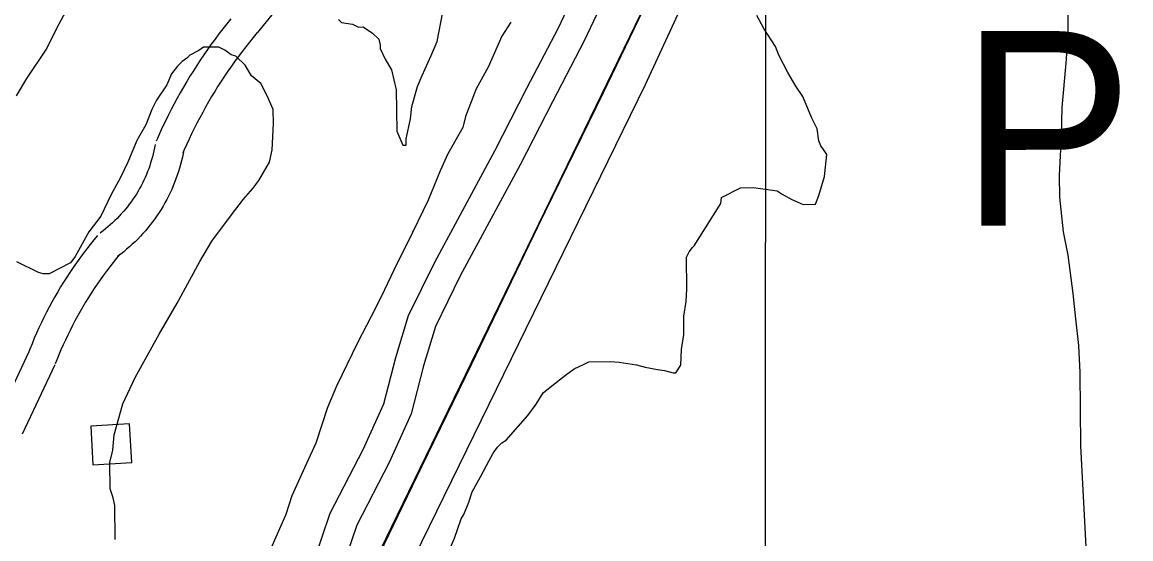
# Model space of a CAD drawing. Extents: x 3250478 to 3288318, y 788638 to 816472.
# Drawn here: x 3259117 to 3260258, y 805341 to 805873 of the extents above; entities that cross this region are included whole.
import ezdxf

# ---------------------------------------------------------------- set-up
doc = ezdxf.new("R2010")
doc.units = 0
for name, color, linetype in [('V-BLDG-OTLN', 7, 'Continuous'), ('V-GRID-MAJR', 7, 'Continuous'), ('V-RAIL-TRAK', 7, 'Continuous'), ('V-ROAD-CNTR', 7, 'Continuous'), ('V-SITE-VEGE', 7, 'Continuous'), ('V-TOPO-GNAM-IDEN', 7, 'Continuous'), ('V-TOPO-SHOR', 7, 'Continuous')]:
    doc.layers.add(name, color=color, linetype=linetype)

msp = doc.modelspace()

# ---------------------------------------------------------------- linework, layer by layer
at = {"layer": 'V-BLDG-OTLN'}
msp.add_lwpolyline([(3259189.9, 805417.3), (3259229.8, 805419.7), (3259227.5, 805459.6), (3259187.6, 805457.3)], close=True, dxfattribs=at)
at = {"layer": 'V-GRID-MAJR'}
msp.add_spline([(3259875.8, 794021.2), (3259879.3, 800081.4), (3259882.8, 806143.5), (3259883.4, 807115.6)], degree=3, dxfattribs=at)
at = {"layer": 'V-RAIL-TRAK'}
for points in [[(3260270.7, 806541.6), (3260244.4, 806526.5), (3260199.6, 806498.1), (3260172.5, 806478.9), (3260135.4, 806451.3), (3260096.6, 806418.8), (3260061.3, 806385.6), (3260021.6, 806343.9), (3259988.7, 806306), (3259961.8, 806271.3), (3259934.7, 806232.6), (3259914.8, 806202), (3259891.7, 806161.5), (3259865.4, 806109.9), (3259831.4, 806038.5), (3259786.6, 805947.7), (3259751.6, 805875.4), (3259715.1, 805799.9), (3259648.1, 805662.6), (3259579.5, 805520.9), (3259528.1, 805415.2)], [(3259528.1, 805415.2), (3259479.6, 805315.1), (3259424.2, 805201.6), (3259352.5, 805053.1), (3259292.8, 804930.9), (3259168.6, 804675.1), (3259071.1, 804474.6), (3258982.3, 804293), (3258877.1, 804076.2)]]:
    msp.add_lwpolyline(points, dxfattribs=at)
at = {"layer": 'V-ROAD-CNTR'}
for points in [[(3259969.7, 806724.4), (3259838.3, 806507.1), (3259789.3, 806432.5), (3259754.5, 806380.6), (3259718.4, 806327), (3259678.5, 806268.2), (3259640.2, 806220.2), (3259609.7, 806183.6), (3259560.7, 806124.2), (3259538.8, 806095.3), (3259495.5, 806036.1), (3259457.2, 805985.9), (3259415.4, 805931.3), (3259359.2, 805862)], [(3259933.8, 806229.5), (3259835.5, 806050), (3259462.4, 805281.7), (3259000.7, 804330.8), (3258386.7, 803066.4)], [(3259768.8, 806136.3), (3259754.3, 806101.4), (3259744.2, 806056.4), (3259715.5, 805981.5), (3259693.3, 805918.5), (3259668.8, 805866.6), (3259636.3, 805804.3), (3259603.3, 805739.8), (3259541.4, 805625.6), (3259514.5, 805570.7), (3259501.4, 805527.5), (3259489.1, 805479.8), (3259467.8, 805432.8), (3259433.9, 805367.3), (3259416.6, 805316.7)], [(3259796.5, 806124.8), (3259783, 806092.3), (3259773, 806047.7), (3259743.7, 805971.2), (3259721.1, 805907.1), (3259695.7, 805853.3), (3259663, 805790.6), (3259629.8, 805725.8), (3259568.1, 805611.9), (3259542.6, 805559.7), (3259530.3, 805519.3), (3259517.5, 805469.7), (3259494.8, 805419.7), (3259461.6, 805355.4), (3259446, 805310)], [(3259331.9, 805876.1), (3259327.7, 805871), (3259323.6, 805865.8), (3259319.6, 805860.6), (3259315.6, 805855.3), (3259311.7, 805850), (3259307.9, 805844.6), (3259304.1, 805839.2), (3259300.4, 805833.7), (3259296.8, 805828.2), (3259293.3, 805822.7), (3259289.8, 805817.1), (3259286.4, 805811.5), (3259283, 805805.8), (3259279.7, 805800.1), (3259276.5, 805794.3), (3259273.4, 805788.5), (3259270.4, 805782.7), (3259267.4, 805776.8), (3259264.5, 805770.9), (3259261.6, 805764.9), (3259258.9, 805758.9), (3259256.2, 805752.9), (3259254.9, 805750.1)], [(3259359.1, 805861.9), (3259355, 805857), (3259351.1, 805852.2), (3259347.2, 805847.3), (3259343.4, 805842.4), (3259339.7, 805837.4), (3259336, 805832.4), (3259332.4, 805827.3), (3259328.9, 805822.2), (3259325.4, 805817.1), (3259322, 805811.9), (3259318.6, 805806.7), (3259315.3, 805801.4), (3259312.1, 805796.1), (3259309, 805790.7), (3259305.9, 805785.3), (3259302.9, 805779.9), (3259299.9, 805774.4), (3259297, 805768.9), (3259294.2, 805763.4), (3259291.5, 805757.8), (3259288.8, 805752.2), (3259286.2, 805746.5), (3259283.6, 805740.8), (3259282.5, 805738.1)], [(3259254, 805746.8), (3259253.3, 805743.5), (3259252.7, 805740.4), (3259251.9, 805737.2), (3259251.1, 805734.1), (3259250.3, 805731), (3259249.3, 805728), (3259248.3, 805724.9), (3259247.3, 805721.9), (3259246.1, 805718.9), (3259244.9, 805715.9), (3259243.6, 805712.9), (3259242.3, 805710), (3259240.9, 805707.1), (3259239.4, 805704.3), (3259237.9, 805701.5), (3259236.3, 805698.7), (3259234.6, 805695.9), (3259232.9, 805693.2), (3259231.1, 805690.5), (3259229.2, 805687.9), (3259227.3, 805685.3), (3259225.4, 805682.8), (3259223.3, 805680.3), (3259221.3, 805677.8), (3259219.1, 805675.4), (3259217, 805673.1), (3259214.7, 805670.8), (3259212.4, 805668.5), (3259210.1, 805666.3), (3259207.7, 805664.1), (3259205.3, 805662), (3259202.8, 805660), (3259200.3, 805658), (3259197.6, 805656), (3259197.3, 805655.8)], [(3259283.4, 805741.3), (3259282.8, 805737.7), (3259282, 805733.9), (3259281.1, 805730.1), (3259280.1, 805726.3), (3259279.1, 805722.6), (3259277.9, 805718.9), (3259276.7, 805715.2), (3259275.4, 805711.5), (3259274, 805707.9), (3259272.6, 805704.3), (3259271, 805700.7), (3259269.4, 805697.2), (3259267.7, 805693.7), (3259265.9, 805690.2), (3259264, 805686.8), (3259262.1, 805683.4), (3259260.1, 805680.1), (3259258, 805676.8), (3259255.8, 805673.6), (3259253.6, 805670.4), (3259251.3, 805667.3), (3259248.9, 805664.2), (3259246.5, 805661.2), (3259244, 805658.2), (3259241.4, 805655.3), (3259238.7, 805652.4), (3259236, 805649.6), (3259233.3, 805646.9), (3259230.4, 805644.2), (3259227.5, 805641.6), (3259224.6, 805639.1), (3259221.6, 805636.6), (3259218.5, 805634.2), (3259215.5, 805631.9), (3259215, 805631.6)], [(3259194.6, 805653.3), (3259190.9, 805648.8), (3259187.1, 805644.1), (3259183.5, 805639.4), (3259179.9, 805634.7), (3259176.4, 805629.9), (3259172.9, 805625.1), (3259169.5, 805620.2), (3259166.2, 805615.3), (3259162.9, 805610.3), (3259159.7, 805605.3), (3259156.6, 805600.3), (3259153.6, 805595.2), (3259150.6, 805590), (3259147.7, 805584.8), (3259144.9, 805579.6), (3259142.1, 805574.3), (3259139.4, 805569), (3259136.8, 805563.7), (3259134.3, 805558.3), (3259131.8, 805552.9), (3259129.5, 805547.5), (3259127.2, 805542), (3259124.9, 805536.5), (3259123.2, 805532)], [(3259217.7, 805634.1), (3259214.1, 805629.8), (3259210.6, 805625.5), (3259207.2, 805621.1), (3259203.9, 805616.7), (3259200.6, 805612.3), (3259197.4, 805607.8), (3259194.3, 805603.3), (3259191.2, 805598.7), (3259188.1, 805594.1), (3259185.2, 805589.4), (3259182.3, 805584.7), (3259179.5, 805580), (3259176.7, 805575.2), (3259174, 805570.4), (3259171.4, 805565.5), (3259168.8, 805560.6), (3259166.3, 805555.7), (3259163.9, 805550.7), (3259161.5, 805545.7), (3259159.2, 805540.7), (3259157, 805535.6), (3259154.9, 805530.5), (3259152.8, 805525.4), (3259151.1, 805521.1)], [(3259123.6, 805533), (3259090, 805461.7)], [(3259150.7, 805520.2), (3259117.1, 805448.9)]]:
    msp.add_lwpolyline(points, dxfattribs=at)
at = {"layer": 'V-SITE-VEGE'}
for p, q in [((3259153, 805867.2), (3259168.5, 805895.9)), ((3259544.2, 805852.7), (3259550.2, 805882.9)), ((3259142.2, 805844.9), (3259153, 805867.2)), ((3259442.6, 805875.3), (3259445.9, 805872.2)), ((3259445.9, 805872.2), (3259457, 805870.7)), ((3259457, 805870.7), (3259463.3, 805867.6)), ((3259463.3, 805867.6), (3259468.1, 805867.7)), ((3259468.1, 805867.7), (3259477.6, 805861.4)), ((3259620, 805872.6), (3259610.7, 805858.2)), ((3259477.6, 805861.4), (3259484.1, 805855.2)), ((3259610.7, 805858.2), (3259596.8, 805826.4)), ((3259121.9, 805814.6), (3259142.2, 805844.9)), ((3259303.6, 805846.8), (3259298.9, 805843.5)), ((3259319.5, 805847), (3259303.6, 805846.8)), ((3259325.8, 805843.9), (3259319.5, 805847)), ((3259332.2, 805839.2), (3259325.8, 805843.9)), ((3259484.1, 805855.2), (3259485.7, 805848.9)), ((3259485.7, 805848.9), (3259485.7, 805845.7)), ((3259485.7, 805845.7), (3259490.6, 805834.7)), ((3259538.1, 805838.4), (3259544.2, 805852.7)), ((3259286.4, 805835.5), (3259281.6, 805832.3)), ((3259289.5, 805838.7), (3259286.4, 805835.5)), ((3259298.9, 805843.5), (3259289.5, 805838.7)), ((3259337, 805837.7), (3259332.2, 805839.2)), ((3259346.6, 805828.3), (3259337, 805837.7)), ((3259490.6, 805834.7), (3259497.1, 805823.7)), ((3259528.8, 805817.7), (3259538.1, 805838.4)), ((3259277, 805827.5), (3259270.7, 805819.5)), ((3259281.6, 805832.3), (3259277, 805827.5)), ((3259353.1, 805817.3), (3259346.6, 805828.3)), ((3259497.1, 805823.7), (3259502.1, 805803.1)), ((3259596.8, 805826.4), (3259584.4, 805804.1)), ((3259111.1, 805797), (3259121.9, 805814.6)), ((3259270.7, 805819.5), (3259266.1, 805808.3)), ((3259362.7, 805809.5), (3259353.1, 805817.3)), ((3259524.2, 805806.6), (3259528.8, 805817.7)), ((3259266.1, 805808.3), (3259255.2, 805792.4)), ((3259369.1, 805796.9), (3259362.7, 805809.5)), ((3259502.1, 805803.1), (3259502.6, 805760.4)), ((3259518.1, 805785.9), (3259524.2, 805806.6)), ((3259584.4, 805804.1), (3259573.6, 805775.5)), ((3259255.2, 805792.4), (3259250.6, 805782.8)), ((3259375.6, 805782.7), (3259369.1, 805796.9)), ((3259250.6, 805782.8), (3259244.4, 805766.9)), ((3259375.8, 805768.4), (3259375.6, 805782.7)), ((3259516.7, 805773.2), (3259518.1, 805785.9)), ((3259573.6, 805775.5), (3259570.6, 805764.4)), ((3259244.4, 805766.9), (3259235.1, 805751)), ((3259374.5, 805741.5), (3259375.8, 805768.4)), ((3259512.2, 805752.6), (3259516.7, 805773.2)), ((3259570.6, 805764.4), (3259555.1, 805737.3)), ((3259502.6, 805760.4), (3259509.1, 805746.2)), ((3259512.2, 805746.3), (3259512.2, 805752.6)), ((3259235.1, 805751), (3259225.8, 805728.7)), ((3259371.5, 805728.8), (3259374.5, 805741.5)), ((3259509.1, 805746.2), (3259512.2, 805746.3)), ((3259555.1, 805737.3), (3259547.4, 805719.8)), ((3259225.8, 805728.7), (3259218.1, 805712.8)), ((3259360.6, 805709.7), (3259371.5, 805728.8)), ((3259547.4, 805719.8), (3259535, 805689.5)), ((3259218.1, 805712.8), (3259208.8, 805695.3)), ((3259354.4, 805701.7), (3259360.6, 805709.7)), ((3259345, 805690.5), (3259354.4, 805701.7)), ((3259208.8, 805695.3), (3259198, 805673)), ((3259332.6, 805674.5), (3259345, 805690.5)), ((3259535, 805689.5), (3259513.4, 805644.9)), ((3259198, 805673), (3259185.5, 805657)), ((3259312.3, 805647.4), (3259332.6, 805674.5)), ((3259185.5, 805657), (3259171.6, 805631.5)), ((3259299.9, 805626.6), (3259312.3, 805647.4)), ((3259513.4, 805644.9), (3259502.6, 805624.2)), ((3259171.6, 805631.5), (3259166.9, 805625.1)), ((3259133.7, 805615.2), (3259111.4, 805626)), ((3259166.9, 805625.1), (3259144.8, 805613.8)), ((3259276.6, 805583.6), (3259299.9, 805626.6)), ((3259502.6, 805624.2), (3259487.1, 805590.8)), ((3259138.5, 805613.7), (3259133.7, 805615.2)), ((3259144.8, 805613.8), (3259138.5, 805613.7)), ((3259258, 805551.7), (3259276.6, 805583.6)), ((3259487.1, 805590.8), (3259476.3, 805570.1)), ((3259476.3, 805570.1), (3259462.3, 805543)), ((3259233.2, 805507.1), (3259258, 805551.7)), ((3259462.3, 805543), (3259440.7, 805498.4)), ((3259220.8, 805480.1), (3259233.2, 805507.1)), ((3259440.7, 805498.4), (3259431.4, 805476.2)), ((3259211.7, 805448.3), (3259220.8, 805480.1)), ((3259431.4, 805476.2), (3259419.2, 805439.6)), ((3259210.3, 805432.4), (3259211.7, 805448.3)), ((3259419.2, 805439.6), (3259409.9, 805418.9)), ((3259207.2, 805419.7), (3259210.3, 805432.4)), ((3259207.6, 805392.8), (3259207.2, 805419.7)), ((3259409.9, 805418.9), (3259394.5, 805385.5)), ((3259210.8, 805383.4), (3259207.6, 805392.8)), ((3259212.5, 805375.5), (3259210.8, 805383.4)), ((3259394.5, 805385.5), (3259388.4, 805366.4)), ((3259212.9, 805340.6), (3259212.5, 805375.5)), ((3259388.4, 805366.4), (3259372.9, 805331.4))]:
    msp.add_line(p, q, dxfattribs=at)
for points in [[(3260194.7, 805931.6), (3260194.1, 805903.8), (3260193.7, 805859.1), (3260191.4, 805830.5), (3260187.4, 805784.8), (3260186.9, 805755.3), (3260184.6, 805715), (3260184.9, 805692.7), (3260188.9, 805656.9), (3260193.6, 805632.9), (3260198.6, 805593.6), (3260201.6, 805567.7), (3260204.6, 805540), (3260205.8, 805512.3), (3260206.6, 805437.1), (3260218.1, 805222.6)], [(3259562, 805342.1), (3259568.9, 805361.8), (3259571.6, 805366.3), (3259576.8, 805378.9), (3259580.2, 805389.7), (3259589, 805405), (3259595.1, 805416.7), (3259602.1, 805429.3), (3259606.5, 805435.6), (3259611, 805440.1), (3259615.4, 805442.8), (3259637.5, 805468.1), (3259646.3, 805479.9), (3259653.3, 805491.6), (3259662.2, 805498.8), (3259676.3, 805509.7), (3259685.2, 805516.1), (3259695, 805520.7), (3259700.3, 805523.4), (3259722.7, 805523.7), (3259731.6, 805522.9), (3259749.6, 805520.4), (3259758.5, 805517.8), (3259771.1, 805515.3), (3259778.2, 805514.5), (3259787.2, 805511.9), (3259789.9, 805511.9), (3259795.2, 805520), (3259795.9, 805536.1), (3259798.4, 805551.4), (3259798.2, 805570.2), (3259800.7, 805585.4), (3259801.4, 805597.9), (3259801, 805631), (3259803.7, 805636.4), (3259807.2, 805640.9), (3259809, 805642.7), (3259836.2, 805686), (3259837, 805692.2), (3259856.6, 805702.3), (3259870, 805702.5), (3259894.2, 805699.2), (3259899.6, 805695.6), (3259909.5, 805690.4), (3259914.9, 805687.8), (3259921.2, 805685.2), (3259933.7, 805685.3), (3259937.1, 805694.3), (3259943.2, 805714), (3259945.6, 805736.4), (3259942, 805741.7), (3259939.2, 805745.3), (3259937.4, 805750.6), (3259935.5, 805763.1), (3259930, 805773.8), (3259920.8, 805796.1), (3259913.5, 805806.7), (3259905.3, 805820.9), (3259896.1, 805838.7), (3259892.5, 805847.6), (3259880.6, 805866.2), (3259873.3, 805879.6)], [(3259555.9, 805327.7), (3259562, 805342.1)]]:
    msp.add_lwpolyline(points, dxfattribs=at)
at = {"layer": 'V-TOPO-SHOR'}
msp.add_lwpolyline([(3260253.8, 806481), (3260147.9, 806413), (3260079.9, 806360.1), (3260011.8, 806280.7), (3259947.5, 806193.8), (3259871.9, 806054), (3259758.4, 805808.3), (3259497.5, 805275.4), (3259346.2, 804984.4)], dxfattribs=at)

# ---------------------------------------------------------------- texts
at = {"layer": 'V-TOPO-GNAM-IDEN'}
msp.add_text('POINTE', height=200, rotation=0.0083, dxfattribs=at).set_placement((3260082.7, 805663.4))

doc.saveas('drawing.dxf')
